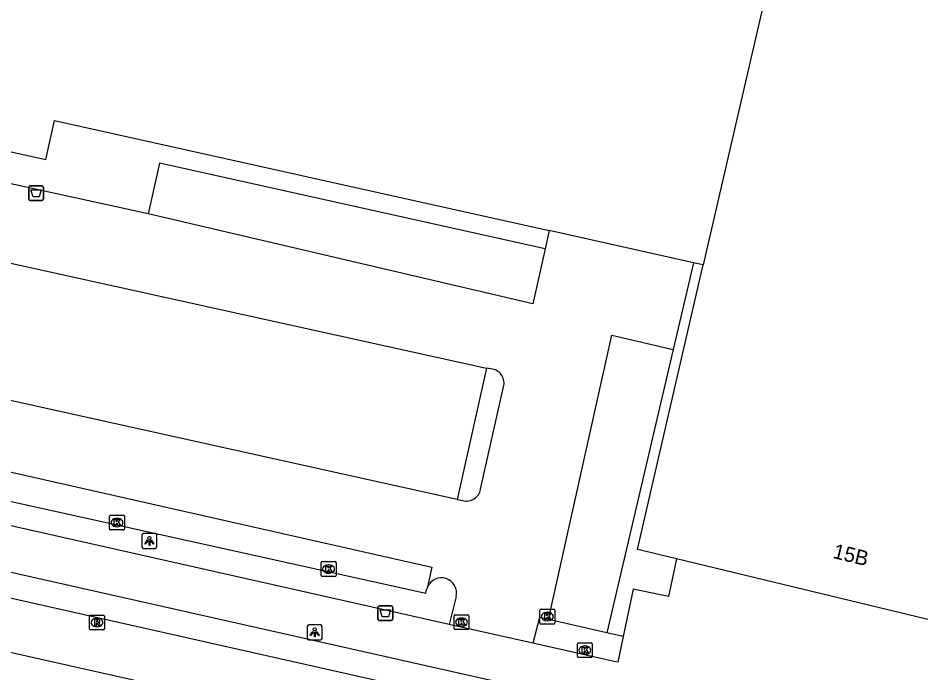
# Model space of a CAD drawing. Extents: x 162172 to 163187, y 382874 to 383684.
# Drawn here: x 162684.3 to 162745.1, y 382991.7 to 383035.8 of the extents above; entities that cross this region are included whole.
import ezdxf

# ---------------------------------------------------------------- set-up
doc = ezdxf.new("R2010")
doc.units = 0
for name, color, linetype in [('IMGEO_Afvalbak', 7, 'Continuous'), ('IMGEO_Kolk', 7, 'Continuous'), ('IMGEO_Lichtpunt', 7, 'Continuous'), ('IMGEO_Pand', 7, 'Continuous'), ('IMGEO_Pand_nummerreeks', 7, 'Continuous'), ('IMGEO_Parkeervlak_open', 7, 'Continuous'), ('IMGEO_Rijbaan_lokaal_gesloten', 7, 'Continuous'), ('IMGEO_Rijbaan_lokaal_open', 7, 'Continuous'), ('IMGEO_Rioolput', 7, 'Continuous'), ('IMGEO_Voetpad_halfverhard', 7, 'Continuous'), ('IMGEO_Voetpad_open', 7, 'Continuous')]:
    doc.layers.add(name, color=color, linetype=linetype)

msp = doc.modelspace()

# ---------------------------------------------------------------- linework, layer by layer
at = {"layer": 'IMGEO_Afvalbak'}
for p, q in [((162684.997, 383023.653), (162684.997, 383024.453)), ((162684.997, 383024.453), (162684.997, 383023.653)), ((162685.097, 383024.553), (162685.887, 383024.553)), ((162685.887, 383024.553), (162685.097, 383024.553)), ((162685.987, 383024.453), (162685.987, 383023.653)), ((162685.987, 383023.653), (162685.987, 383024.453)), ((162685.887, 383023.553), (162685.097, 383023.553)), ((162685.097, 383023.553), (162685.887, 383023.553)), ((162708.534, 382995.36), (162708.534, 382996.16)), ((162708.534, 382996.16), (162708.534, 382995.36)), ((162708.634, 382996.26), (162709.424, 382996.26)), ((162709.424, 382996.26), (162708.634, 382996.26)), ((162709.524, 382996.16), (162709.524, 382995.36)), ((162709.524, 382995.36), (162709.524, 382996.16)), ((162709.424, 382995.26), (162708.634, 382995.26)), ((162708.634, 382995.26), (162709.424, 382995.26))]:
    msp.add_line(p, q, dxfattribs=at)
for points in [[(162685.14, 383024.267), (162685.844, 383024.267), (162685.695, 383023.797), (162685.289, 383023.797), (162685.14, 383024.267)], [(162708.677, 382995.974), (162709.381, 382995.974), (162709.232, 382995.504), (162708.826, 382995.504), (162708.677, 382995.974)]]:
    msp.add_lwpolyline(points, dxfattribs=at)
for centre, start, end in [((162685.097, 383024.453), 90, 180), ((162685.097, 383024.453), 90, 180), ((162685.887, 383024.453), 0, 90), ((162685.887, 383024.453), 360, 90), ((162685.097, 383023.653), 180, 270), ((162685.097, 383023.653), 180, 270), ((162685.887, 383023.653), 270, 0), ((162685.887, 383023.653), 270, 0), ((162708.634, 382996.16), 90, 180), ((162708.634, 382996.16), 90, 180), ((162709.424, 382996.16), 0, 90), ((162709.424, 382996.16), 360, 90), ((162708.634, 382995.36), 180, 270), ((162708.634, 382995.36), 180, 270), ((162709.424, 382995.36), 270, 0), ((162709.424, 382995.36), 270, 0)]:
    msp.add_arc(centre, 0.1, start, end, dxfattribs=at)
at = {"layer": 'IMGEO_Kolk'}
for p, q in [((162690.519, 383002.361), (162691.371, 383002.361)), ((162690.444, 383001.435), (162690.444, 383002.287)), ((162690.932, 383002.141), (162690.957, 383002.141)), ((162691.445, 383002.287), (162691.445, 383001.435)), ((162691.371, 383001.361), (162690.519, 383001.361)), ((162690.955, 383001.581), (162690.93, 383001.581)), ((162704.707, 382998.304), (162704.707, 382999.156)), ((162704.782, 382999.23), (162705.634, 382999.23)), ((162705.195, 382999.01), (162705.22, 382999.01)), ((162705.708, 382999.156), (162705.708, 382998.304)), ((162705.634, 382998.23), (162704.782, 382998.23)), ((162705.218, 382998.45), (162705.193, 382998.45)), ((162719.447, 382995.102), (162719.447, 382995.954)), ((162719.522, 382996.028), (162720.374, 382996.028)), ((162719.935, 382995.808), (162719.96, 382995.808)), ((162720.448, 382995.954), (162720.448, 382995.102)), ((162713.665, 382994.721), (162713.665, 382995.573)), ((162713.74, 382995.647), (162714.592, 382995.647)), ((162714.153, 382995.427), (162714.178, 382995.427)), ((162714.666, 382995.573), (162714.666, 382994.721)), ((162719.958, 382995.248), (162719.933, 382995.248)), ((162714.592, 382994.647), (162713.74, 382994.647)), ((162714.176, 382994.867), (162714.151, 382994.867)), ((162720.374, 382995.028), (162719.522, 382995.028)), ((162721.973, 382992.844), (162721.973, 382993.696)), ((162722.048, 382993.77), (162722.9, 382993.77)), ((162722.461, 382993.55), (162722.486, 382993.55)), ((162722.974, 382993.696), (162722.974, 382992.844)), ((162722.9, 382992.77), (162722.048, 382992.77)), ((162722.484, 382992.99), (162722.459, 382992.99))]:
    msp.add_line(p, q, dxfattribs=at)
for points in [[(162690.519, 383002.361), (162691.371, 383002.361)], [(162690.444, 383001.435), (162690.444, 383002.287)], [(162690.765, 383002.061), (162690.888, 383002.061), (162690.888, 383001.91), (162691.018, 383002.061), (162691.182, 383002.061), (162691.036, 383001.91), (162691.189, 383001.661), (162691.037, 383001.661), (162690.952, 383001.825), (162690.888, 383001.758), (162690.888, 383001.661), (162690.765, 383001.661), (162690.765, 383002.061)], [(162691.445, 383002.287), (162691.445, 383001.435)], [(162691.371, 383001.361), (162690.519, 383001.361)], [(162704.707, 382998.304), (162704.707, 382999.156)], [(162704.782, 382999.23), (162705.634, 382999.23)], [(162705.028, 382998.93), (162705.151, 382998.93), (162705.151, 382998.779), (162705.281, 382998.93), (162705.445, 382998.93), (162705.299, 382998.779), (162705.452, 382998.53), (162705.3, 382998.53), (162705.215, 382998.694), (162705.151, 382998.627), (162705.151, 382998.53), (162705.028, 382998.53), (162705.028, 382998.93)], [(162705.708, 382999.156), (162705.708, 382998.304)], [(162705.634, 382998.23), (162704.782, 382998.23)], [(162719.447, 382995.102), (162719.447, 382995.954)], [(162719.522, 382996.028), (162720.374, 382996.028)], [(162719.768, 382995.728), (162719.891, 382995.728), (162719.891, 382995.577), (162720.021, 382995.728), (162720.185, 382995.728), (162720.039, 382995.577), (162720.192, 382995.328), (162720.04, 382995.328), (162719.955, 382995.492), (162719.891, 382995.425), (162719.891, 382995.328), (162719.768, 382995.328), (162719.768, 382995.728)], [(162720.448, 382995.954), (162720.448, 382995.102)], [(162713.665, 382994.721), (162713.665, 382995.573)], [(162713.74, 382995.647), (162714.592, 382995.647)], [(162713.986, 382995.347), (162714.109, 382995.347), (162714.109, 382995.196), (162714.239, 382995.347), (162714.403, 382995.347), (162714.257, 382995.196), (162714.41, 382994.947), (162714.258, 382994.947), (162714.173, 382995.111), (162714.109, 382995.044), (162714.109, 382994.947), (162713.986, 382994.947), (162713.986, 382995.347)], [(162714.666, 382995.573), (162714.666, 382994.721)], [(162714.592, 382994.647), (162713.74, 382994.647)], [(162720.374, 382995.028), (162719.522, 382995.028)], [(162721.973, 382992.844), (162721.973, 382993.696)], [(162722.048, 382993.77), (162722.9, 382993.77)], [(162722.294, 382993.47), (162722.417, 382993.47), (162722.417, 382993.319), (162722.547, 382993.47), (162722.711, 382993.47), (162722.565, 382993.319), (162722.718, 382993.07), (162722.566, 382993.07), (162722.481, 382993.234), (162722.417, 382993.167), (162722.417, 382993.07), (162722.294, 382993.07), (162722.294, 382993.47)], [(162722.974, 382993.696), (162722.974, 382992.844)], [(162722.9, 382992.77), (162722.048, 382992.77)]]:
    msp.add_lwpolyline(points, dxfattribs=at)
for centre, start, end in [((162690.521, 383002.285), 91.55205, 178.44795), ((162690.521, 383002.285), 91.55205, 178.44795), ((162691.369, 383002.285), 1.55205, 88.44795), ((162691.369, 383002.285), 1.55205, 88.44795), ((162690.521, 383001.437), 181.55205, 268.44795), ((162690.521, 383001.437), 181.55205, 268.44795), ((162691.369, 383001.437), 271.55205, 358.44795), ((162691.369, 383001.437), 271.55205, 358.44795), ((162704.784, 382999.154), 91.55205, 178.44795), ((162704.784, 382999.154), 91.55205, 178.44795), ((162705.632, 382999.154), 1.55205, 88.44795), ((162705.632, 382999.154), 1.55205, 88.44795), ((162704.784, 382998.306), 181.55205, 268.44795), ((162704.784, 382998.306), 181.55205, 268.44795), ((162705.632, 382998.306), 271.55205, 358.44795), ((162705.632, 382998.306), 271.55205, 358.44795), ((162719.524, 382995.952), 91.55205, 178.44795), ((162719.524, 382995.952), 91.55205, 178.44795), ((162720.372, 382995.952), 1.55205, 88.44795), ((162720.372, 382995.952), 1.55205, 88.44795), ((162713.742, 382995.571), 91.55205, 178.44795), ((162713.742, 382995.571), 91.55205, 178.44795), ((162714.59, 382995.571), 1.55205, 88.44795), ((162714.59, 382995.571), 1.55205, 88.44795), ((162719.524, 382995.104), 181.55205, 268.44795), ((162719.524, 382995.104), 181.55205, 268.44795), ((162720.372, 382995.104), 271.55205, 358.44795), ((162720.372, 382995.104), 271.55205, 358.44795), ((162713.742, 382994.723), 181.55205, 268.44795), ((162713.742, 382994.723), 181.55205, 268.44795), ((162714.59, 382994.723), 271.55205, 358.44795), ((162714.59, 382994.723), 271.55205, 358.44795), ((162722.05, 382993.694), 91.55205, 178.44795), ((162722.05, 382993.694), 91.55205, 178.44795), ((162722.898, 382993.694), 1.55205, 88.44795), ((162722.898, 382993.694), 1.55205, 88.44795), ((162722.05, 382992.846), 181.55205, 268.44795), ((162722.05, 382992.846), 181.55205, 268.44795), ((162722.898, 382992.846), 271.55205, 358.44795), ((162722.898, 382992.846), 271.55205, 358.44795)]:
    msp.add_arc(centre, 0.0765, start, end, dxfattribs=at)
for centre, major_axis, ratio, start_param, end_param in [((162690.931, 383001.861), (-0.387, 0.002), 0.722429, 4.712389, 7.853982), ((162690.956, 383001.861), (-0.39, 0.002), 0.717154, 1.570796, 4.712389), ((162705.194, 382998.73), (-0.387, 0.002), 0.722429, 4.712389, 7.853982), ((162705.219, 382998.73), (-0.39, 0.002), 0.717154, 1.570796, 4.712389), ((162719.934, 382995.528), (-0.387, 0.002), 0.722429, 4.712389, 7.853982), ((162719.959, 382995.528), (-0.39, 0.002), 0.717154, 1.570796, 4.712389), ((162714.152, 382995.147), (-0.387, 0.002), 0.722429, 4.712389, 7.853982), ((162714.177, 382995.147), (-0.39, 0.002), 0.717154, 1.570796, 4.712389), ((162722.46, 382993.27), (-0.387, 0.002), 0.722429, 4.712389, 7.853982), ((162722.485, 382993.27), (-0.39, 0.002), 0.717154, 1.570796, 4.712389)]:
    msp.add_ellipse(centre, major_axis=major_axis, ratio=ratio, start_param=start_param, end_param=end_param, dxfattribs=at)
at = {"layer": 'IMGEO_Lichtpunt'}
for p, q in [((162692.629, 383001.024), (162692.629, 383000.217)), ((162692.629, 383001.024), (162692.629, 383000.217)), ((162693.531, 383001.119), (162692.723, 383001.119)), ((162693.531, 383001.119), (162692.723, 383001.119)), ((162693.625, 383000.217), (162693.625, 383001.024)), ((162693.625, 383000.217), (162693.625, 383001.024)), ((162692.723, 383000.123), (162693.531, 383000.123)), ((162692.723, 383000.123), (162693.531, 383000.123)), ((162703.77, 382994.868), (162703.77, 382994.061)), ((162703.77, 382994.868), (162703.77, 382994.061)), ((162704.672, 382994.963), (162703.864, 382994.963)), ((162704.672, 382994.963), (162703.864, 382994.963)), ((162704.766, 382994.061), (162704.766, 382994.868)), ((162704.766, 382994.061), (162704.766, 382994.868)), ((162703.864, 382993.967), (162704.672, 382993.967)), ((162703.864, 382993.967), (162704.672, 382993.967))]:
    msp.add_line(p, q, dxfattribs=at)
for points in [[(162693.003, 383000.688), (162693.042, 383000.66), (162692.854, 383000.398), (162692.816, 383000.425), (162693.003, 383000.688)], [(162693.105, 383000.64), (162693.152, 383000.64), (162693.152, 383000.318), (162693.105, 383000.318), (162693.105, 383000.64)], [(162693.215, 383000.66), (162693.253, 383000.687), (162693.44, 383000.425), (162693.401, 383000.397), (162693.215, 383000.66)], [(162704.144, 382994.532), (162704.183, 382994.504), (162703.995, 382994.242), (162703.957, 382994.269), (162704.144, 382994.532)], [(162704.246, 382994.484), (162704.293, 382994.484), (162704.293, 382994.162), (162704.246, 382994.162), (162704.246, 382994.484)], [(162704.356, 382994.504), (162704.394, 382994.531), (162704.581, 382994.269), (162704.542, 382994.241), (162704.356, 382994.504)]]:
    msp.add_lwpolyline(points, dxfattribs=at)
for centre in [(162693.128, 383000.822), (162704.269, 382994.666)]:
    msp.add_circle(centre, 0.0994, dxfattribs=at)
for centre, start, end in [((162692.723, 383001.024), 90, 180), ((162692.723, 383001.024), 90, 180), ((162693.531, 383001.024), 0, 90), ((162693.531, 383001.024), 0, 90), ((162692.723, 383000.217), 180, 270), ((162692.723, 383000.217), 180, 270), ((162693.531, 383000.217), 270, 0), ((162693.531, 383000.217), 270, 360), ((162703.864, 382994.868), 90, 180), ((162703.864, 382994.868), 90, 180), ((162704.672, 382994.868), 0, 90), ((162704.672, 382994.868), 0, 90), ((162703.864, 382994.061), 180, 270), ((162703.864, 382994.061), 180, 270), ((162704.672, 382994.061), 270, 0), ((162704.672, 382994.061), 270, 360)]:
    msp.add_arc(centre, 0.0946, start, end, dxfattribs=at)
at = {"layer": 'IMGEO_Pand'}
for points in [[(162739.007, 383056.254), (162730.447, 383019.221)], [(162632.905, 383040.777), (162661.988, 383034.439), (162661.43, 383031.785), (162686.147, 383026.31), (162686.731, 383028.946), (162720.075, 383021.529)], [(162729.788, 383019.368), (162720.075, 383021.529)], [(162728.656, 382999.416), (162726.233, 383000), (162726.017, 383000.052), (162727.143, 383004.924), (162730.447, 383019.221)], [(162730.447, 383019.221), (162729.788, 383019.368)], [(162753.316, 382993.468), (162728.656, 382999.416)]]:
    msp.add_lwpolyline(points, dxfattribs=at)
at = {"layer": 'IMGEO_Parkeervlak_open'}
for points in [[(162641.459, 383013.879), (162641.137, 383012.71), (162711.762, 382997.113), (162711.814, 382997.347)], [(162715.847, 383012.258), (162713.88, 383003.411)]]:
    msp.add_lwpolyline(points, dxfattribs=at)
msp.add_arc((162712.806, 382997.12), 1.018, 156.60873, 167.10502, dxfattribs=at)
at = {"layer": 'IMGEO_Rijbaan_lokaal_gesloten'}
for points in [[(162571.899, 383023.687), (162773.34, 382978.384), (162787.291, 382975.248), (162824.157, 382966.963), (162829.302, 382965.805), (162943.475, 382940.176), (162960.356, 382936.387), (163076.773, 382910.308)], [(162571.522, 383022.029), (162786.88, 382973.603), (162917.14, 382944.312), (162943.106, 382938.499), (163087.202, 382906.239)], [(163063.468, 382907.805), (162942.339, 382935.016), (162786.012, 382970.134), (162582.55, 383015.84)]]:
    msp.add_lwpolyline(points, dxfattribs=at)
at = {"layer": 'IMGEO_Rijbaan_lokaal_open'}
for points in [[(162693.055, 383022.668), (162659.229, 383030.039)], [(162642.961, 383028.334), (162715.847, 383012.258)], [(162719.8, 383020.291), (162718.979, 383016.601), (162693.055, 383022.668)], [(162720.075, 383021.529), (162719.8, 383020.291)], [(162713.88, 383003.411), (162640.966, 383019.56)], [(162729.788, 383019.368), (162728.418, 383013.515)], [(162641.459, 383013.879), (162641.664, 383014.785), (162712.165, 382998.847), (162711.872, 382997.524)], [(162720.035, 382995.332), (162724.295, 383014.48), (162728.418, 383013.515)], [(162716.253, 383012.205), (162715.847, 383012.258)], [(162715.45, 383004.1), (162716.995, 383010.999)], [(162713.88, 383003.411), (162714.25, 383003.342)], [(162713.799, 382996.879), (162713.336, 382995.004)], [(162720.035, 382995.332), (162719.408, 382995.476), (162718.975, 382993.736)], [(162718.975, 382993.736), (162713.336, 382995.004)]]:
    msp.add_lwpolyline(points, dxfattribs=at)
for centre, radius, start, end in [((162716.049, 383011.248), 0.979, 345.25494, 77.94946), ((162714.492, 383004.287), 0.976, 255.62646, 348.93201), ((162712.808, 382997.12), 1.02, 346.2993, 156.68814)]:
    msp.add_arc(centre, radius, start, end, dxfattribs=at)
at = {"layer": 'IMGEO_Rioolput'}
for p, q in [((162689.102, 382994.7), (162689.102, 382995.552)), ((162689.177, 382995.626), (162690.029, 382995.626)), ((162689.59, 382995.406), (162689.615, 382995.406)), ((162690.103, 382995.552), (162690.103, 382994.7)), ((162690.029, 382994.626), (162689.177, 382994.626)), ((162689.613, 382994.846), (162689.588, 382994.846))]:
    msp.add_line(p, q, dxfattribs=at)
for points in [[(162689.102, 382994.7), (162689.102, 382995.552)], [(162689.177, 382995.626), (162690.029, 382995.626)], [(162689.691, 382995.324), (162689.439, 382995.326), (162689.439, 382994.926)], [(162689.439, 382994.926), (162689.563, 382994.926), (162689.563, 382995.088), (162689.574, 382995.088)], [(162689.617, 382995.245), (162689.563, 382995.245), (162689.563, 382995.164)], [(162689.563, 382995.164), (162689.615, 382995.164)], [(162689.621, 382995.059), (162689.692, 382994.926), (162689.832, 382994.926), (162689.767, 382995.052)], [(162690.103, 382995.552), (162690.103, 382994.7)], [(162690.029, 382994.626), (162689.177, 382994.626)]]:
    msp.add_lwpolyline(points, dxfattribs=at)
for centre, radius, start, end in [((162689.179, 382995.55), 0.0765, 91.55205, 178.44795), ((162689.179, 382995.55), 0.0765, 91.55205, 178.44795), ((162689.573, 382995.035), 0.0533, 26.02933, 88.69889), ((162689.599, 382995.353), 0.19, 274.7715, 282.96867), ((162689.623, 382995.149), 0.0964, 77.00612, 93.18647), ((162689.637, 382995.206), 0.0378, 276.66336, 79.67722), ((162689.69, 382995.214), 0.109, 350.36119, 89.41601), ((162689.688, 382995.214), 0.112, 277.58423, 350.98172), ((162689.672, 382994.999), 0.108, 29.51342, 73.79051), ((162690.027, 382995.55), 0.0765, 1.55205, 88.44795), ((162690.027, 382995.55), 0.0765, 1.55205, 88.44795), ((162689.179, 382994.702), 0.0765, 181.55205, 268.44795), ((162689.179, 382994.702), 0.0765, 181.55205, 268.44795), ((162690.027, 382994.702), 0.0765, 271.55205, 358.44795), ((162690.027, 382994.702), 0.0765, 271.55205, 358.44795)]:
    msp.add_arc(centre, radius, start, end, dxfattribs=at)
for centre, major_axis, ratio, start_param, end_param in [((162689.589, 382995.126), (-0.387, 0.002), 0.722429, 4.712389, 7.853982), ((162689.614, 382995.126), (-0.39, 0.002), 0.717154, 1.570796, 4.712389)]:
    msp.add_ellipse(centre, major_axis=major_axis, ratio=ratio, start_param=start_param, end_param=end_param, dxfattribs=at)
at = {"layer": 'IMGEO_Voetpad_halfverhard'}
msp.add_lwpolyline([(162728.418, 383013.515), (162723.953, 382994.434)], dxfattribs=at)
at = {"layer": 'IMGEO_Voetpad_open'}
for points in [[(162719.8, 383020.291), (162693.812, 383026.072), (162693.055, 383022.668)], [(162713.336, 382995.004), (162637.486, 383012.062)], [(162728.656, 382999.416), (162728.109, 382996.871), (162725.741, 382997.38), (162725.063, 382994.18)], [(162723.953, 382994.434), (162720.035, 382995.332)], [(162725.063, 382994.18), (162724.697, 382992.449), (162724.544, 382992.484), (162718.975, 382993.736)], [(162725.063, 382994.18), (162723.953, 382994.434)]]:
    msp.add_lwpolyline(points, dxfattribs=at)

# ---------------------------------------------------------------- texts
at = {"layer": 'IMGEO_Pand_nummerreeks'}
msp.add_text('15B', height=1, rotation=346.44011, dxfattribs=at).set_placement((162739.136, 382999.481))

doc.saveas('drawing.dxf')
